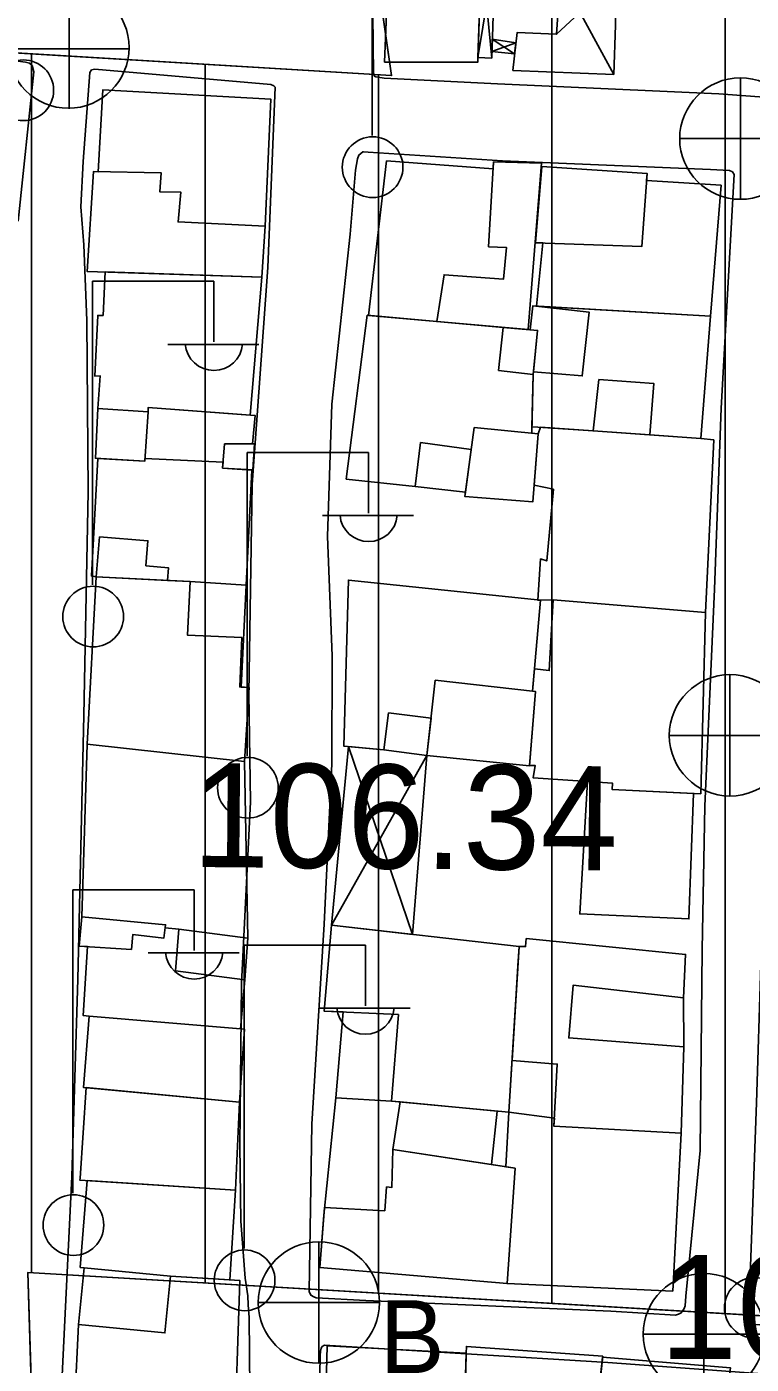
# Model space of a CAD drawing. Extents: x 417997 to 421451, y 4451742 to 4455216.
# Drawn here: x 419472.5 to 419514.3, y 4453268.9 to 4453346.1 of the extents above; entities that cross this region are included whole.
import ezdxf

# ---------------------------------------------------------------- set-up
doc = ezdxf.new("R2010")
doc.units = 0
for name, color, linetype in [('ADA', 7, 'Continuous'), ('B_Mesken', 7, 'Continuous'), ('B_Sundurma', 7, 'Continuous'), ('B_Teras', 7, 'Continuous'), ('Default', 7, 'Continuous'), ('PL_AYA_PARK_DINLENME', 7, 'Continuous'), ('PL_KON_MEV_350', 7, 'Continuous'), ('PL_OZEL_DONATI', 7, 'Continuous'), ('S_Elektrik_Diregi', 7, 'Continuous'), ('S_Rogar_Kapagi', 7, 'Continuous'), ('S_Rogar_Kapagi_Buski', 7, 'Continuous'), ('TR_ORTAYOGUNKONUT', 7, 'Continuous'), ('TR_PARKALANI', 7, 'Continuous'), ('Y_Kot_Noktasi', 7, 'Continuous'), ('Y_Yol_Kotu', 7, 'Continuous'), ('Yol_Sose', 7, 'Continuous')]:
    doc.layers.add(name, color=color, linetype=linetype)

# ---------------------------------------------------------------- blocks, each defined once
blk = doc.blocks.new('POINT_DISPLAY')
at = {"layer": 'Default'}
blk.add_line((0, 0), (0, 0), dxfattribs=at)

msp = doc.modelspace()

# ---------------------------------------------------------------- linework, layer by layer
at = {"layer": 'ADA'}
for p, q in [((419493.537, 4453343.254), (419486.196, 4453394.643)), ((419493.537, 4453343.254), (419486.196, 4453394.643)), ((419447.699, 4453346.015), (419493.537, 4453343.254)), ((419447.699, 4453346.015), (419493.537, 4453343.254)), ((419538.271, 4453270.354), (419472.551, 4453274.22)), ((419472.551, 4453274.22), (419473.655, 4453239.427)), ((419538.271, 4453270.354), (419472.551, 4453274.22)), ((419472.551, 4453274.22), (419473.655, 4453239.427))]:
    msp.add_line(p, q, dxfattribs=at)
at = {"layer": 'B_Mesken'}
for points in [[(419493.126, 4453344.03), (419493.609, 4453355.613), (419498.886, 4453355.22), (419498.509, 4453344.016)], [(419476.345, 4453337.712), (419475.977, 4453331.957), (419486.06, 4453331.618), (419486.252, 4453334.57), (419486.576, 4453341.889), (419476.894, 4453342.437), (419476.615, 4453337.707)], [(419493.24, 4453338.326), (419499.395, 4453337.865), (419499.419, 4453338.273), (419502.186, 4453338.191), (419501.414, 4453328.599), (419499.972, 4453328.724), (419496.144, 4453329.067), (419492.207, 4453329.421)], [(419508.271, 4453337.611), (419508.243, 4453337.205), (419512.542, 4453336.928), (419511.922, 4453329.383), (419501.898, 4453329.958), (419502.257, 4453333.596), (419501.848, 4453333.61), (419502.208, 4453337.999)], [(419486.06, 4453331.618), (419477.015, 4453331.923), (419476.898, 4453329.42), (419476.594, 4453329.418), (419476.42, 4453325.925), (419476.737, 4453325.926), (419476.602, 4453324.059), (419479.492, 4453323.861), (419479.507, 4453324.11), (419485.375, 4453323.673)], [(419501.676, 4453329.971), (419511.922, 4453329.383), (419511.378, 4453322.326), (419508.441, 4453322.53), (419505.162, 4453322.759), (419501.978, 4453322.981), (419501.627, 4453322.994), (419501.703, 4453326.021), (419501.717, 4453326.161), (419501.962, 4453328.551), (419501.526, 4453328.589)], [(419494.902, 4453319.556), (419490.923, 4453319.983), (419492.136, 4453329.427), (419499.972, 4453328.724), (419501.962, 4453328.551), (419501.703, 4453326.021), (419501.618, 4453322.622), (419501.984, 4453322.586), (419501.687, 4453318.67), (419497.762, 4453318.984), (419497.795, 4453319.221)], [(419476.602, 4453324.059), (419479.492, 4453323.861), (419479.507, 4453324.11), (419485.668, 4453323.651), (419485.526, 4453322.005), (419485.625, 4453322.005), (419485.539, 4453320.51), (419485.485, 4453320.505), (419483.795, 4453320.611), (419483.821, 4453320.964), (419479.313, 4453321.161), (419479.303, 4453321.009), (419476.457, 4453321.185)], [(419501.974, 4453313.007), (419502.13, 4453315.373), (419502.483, 4453315.26), (419502.872, 4453319.392), (419501.759, 4453319.621), (419501.984, 4453322.586), (419502.126, 4453322.971), (419505.162, 4453322.759), (419511.378, 4453322.326), (419512.114, 4453322.236), (419511.647, 4453312.291), (419502.854, 4453313.011), (419502.136, 4453312.99)], [(419485.485, 4453320.505), (419485.159, 4453313.869), (419481.914, 4453314.079), (419480.612, 4453314.142), (419476.508, 4453314.34), (419476.231, 4453314.396), (419476.6, 4453321.177), (419479.303, 4453321.009), (419479.313, 4453321.161), (419483.821, 4453320.964), (419483.795, 4453320.611)], [(419481.914, 4453314.079), (419485.159, 4453313.869), (419484.867, 4453307.988), (419485.327, 4453307.959), (419485.059, 4453303.705), (419475.976, 4453304.687), (419476.508, 4453314.34), (419480.612, 4453314.142)], [(419502.136, 4453312.99), (419501.674, 4453307.751), (419501.845, 4453307.732), (419501.483, 4453303.444), (419495.581, 4453304.047), (419493.087, 4453304.372), (419490.783, 4453304.589), (419491.051, 4453314.154)], [(419501.787, 4453309.031), (419502.631, 4453308.94), (419502.854, 4453313.011), (419511.647, 4453312.291), (419511.372, 4453301.839), (419506.252, 4453302.084), (419506.283, 4453302.437), (419501.696, 4453302.762), (419501.81, 4453303.467), (419501.485, 4453303.467), (419501.845, 4453307.732), (419501.674, 4453307.751)], [(419475.67, 4453294.742), (419475.976, 4453304.687), (419485.059, 4453303.705), (419485.255, 4453293.502), (419481.264, 4453294.032), (419480.482, 4453294.101), (419480.504, 4453294.285)], [(419504.835, 4453302.54), (419504.392, 4453294.909), (419510.686, 4453294.622), (419510.953, 4453301.859), (419506.252, 4453302.084), (419506.283, 4453302.437)], [(419475.67, 4453294.742), (419480.504, 4453294.285), (419480.482, 4453294.101), (419481.264, 4453294.032), (419485.255, 4453293.502), (419485.078, 4453291.113), (419484.82, 4453288.282), (419485.052, 4453288.263), (419484.76, 4453284.047), (419475.767, 4453284.905), (419476.096, 4453289.009), (419475.755, 4453289.047), (419476.001, 4453293.023), (419475.515, 4453293.055)], [(419493.533, 4453284.113), (419490.33, 4453284.302), (419490.743, 4453289.252), (419489.641, 4453289.305), (419490.066, 4453294.262), (419500.89, 4453293.028), (419500.821, 4453291.913), (419500.582, 4453288.027), (419500.514, 4453286.924), (419500.301, 4453283.469)], [(419510.398, 4453287.25), (419510.367, 4453290.073), (419510.496, 4453292.568), (419501.302, 4453293.485), (419501.271, 4453293.024), (419500.89, 4453293.028), (419500.514, 4453286.924), (419500.486, 4453286.462), (419503.094, 4453286.246), (419502.902, 4453282.666), (419510.249, 4453282.258)], [(419475.574, 4453279.674), (419475.917, 4453284.89), (419484.76, 4453284.047), (419484.53, 4453278.977), (419475.556, 4453279.557)], [(419489.628, 4453277.53), (419490.33, 4453284.302), (419493.533, 4453284.113), (419494.038, 4453284.065), (419499.624, 4453283.533), (419499.309, 4453280.452), (419500.663, 4453280.244), (419500.204, 4453273.592), (419489.392, 4453274.526)], [(419509.766, 4453273.145), (419510.249, 4453282.258), (419502.902, 4453282.666), (419502.927, 4453283.127), (419500.301, 4453283.469), (419500.132, 4453280.325), (419500.663, 4453280.244), (419500.204, 4453273.592)], [(419475.807, 4453274.503), (419475.587, 4453274.519), (419475.98, 4453279.53), (419484.53, 4453278.977), (419484.219, 4453273.8), (419480.791, 4453274.011)], [(419480.791, 4453274.011), (419475.807, 4453274.503), (419475.48, 4453271.232), (419475.262, 4453266.839), (419475.152, 4453264.427), (419475.152, 4453264.427), (419479.098, 4453264.197), (419484.459, 4453263.885), (419484.787, 4453273.765)], [(419497.761, 4453265.7), (419497.846, 4453269.569), (419489.826, 4453269.998), (419489.488, 4453257.177), (419493.324, 4453256.911), (419493.322, 4453256.853), (419497.432, 4453256.572)], [(419505.716, 4453269.413), (419497.85, 4453269.964), (419497.846, 4453269.569), (419497.515, 4453258.877), (419504.509, 4453258.282)], [(419505.709, 4453269.345), (419513.092, 4453268.724), (419511.268, 4453257.575), (419504.509, 4453258.282)]]:
    msp.add_lwpolyline(points, close=True, dxfattribs=at)
at = {"layer": 'B_Sundurma'}
for p, q in [((419498.726, 4453350.466), (419499.314, 4453344.256)), ((419498.519, 4453344.297), (419499.511, 4453350.392)), ((419503.273, 4453349), (419506.353, 4453343.321)), ((419503.059, 4453345.637), (419506.504, 4453348.847)), ((419499.326, 4453344.629), (419500.707, 4453345.141)), ((419500.635, 4453344.505), (419499.349, 4453345.359)), ((419491.063, 4453304.562), (419494.746, 4453293.728)), ((419490.066, 4453294.262), (419495.581, 4453304.047))]:
    msp.add_line(p, q, dxfattribs=at)
for points in [[(419498.519, 4453344.297), (419498.726, 4453350.466), (419499.511, 4453350.392), (419499.314, 4453344.256)], [(419500.526, 4453343.541), (419500.774, 4453345.731), (419503.059, 4453345.637), (419503.273, 4453349), (419506.504, 4453348.847), (419506.45, 4453346.155), (419506.353, 4453343.321)], [(419499.326, 4453344.629), (419500.635, 4453344.505), (419500.707, 4453345.141), (419499.349, 4453345.359)], [(419490.066, 4453294.262), (419491.063, 4453304.562), (419493.087, 4453304.372), (419495.581, 4453304.047), (419494.746, 4453293.728)]]:
    msp.add_lwpolyline(points, close=True, dxfattribs=at)
at = {"layer": 'B_Teras'}
for points in [[(419499.129, 4453333.367), (419499.419, 4453338.273), (419502.186, 4453338.191), (419501.414, 4453328.599), (419496.144, 4453329.067), (419496.57, 4453331.768), (419500.002, 4453331.512), (419500.167, 4453333.328)], [(419475.977, 4453331.957), (419476.345, 4453337.712), (419480.244, 4453337.643), (419480.171, 4453336.554), (419481.378, 4453336.528), (419481.225, 4453334.809), (419486.252, 4453334.57), (419486.06, 4453331.618)], [(419501.848, 4453333.61), (419502.208, 4453337.999), (419508.271, 4453337.611), (419507.979, 4453333.4)], [(419501.526, 4453328.589), (419501.676, 4453329.971), (419504.941, 4453329.6), (419504.536, 4453325.932), (419501.717, 4453326.161), (419501.962, 4453328.551)], [(419499.702, 4453326.239), (419499.972, 4453328.724), (419501.962, 4453328.551), (419501.703, 4453326.021)], [(419508.441, 4453322.53), (419505.162, 4453322.759), (419505.499, 4453325.715), (419508.67, 4453325.487)], [(419476.602, 4453324.059), (419479.492, 4453323.861), (419479.303, 4453321.009), (419476.457, 4453321.185)], [(419497.762, 4453318.984), (419498.303, 4453322.951), (419501.984, 4453322.586), (419501.687, 4453318.67)], [(419483.9, 4453322.005), (419483.795, 4453320.611), (419485.539, 4453320.51), (419485.625, 4453322.005)], [(419497.795, 4453319.221), (419494.902, 4453319.556), (419495.207, 4453322.084), (419498.132, 4453321.696)], [(419476.508, 4453314.34), (419476.696, 4453316.647), (419479.488, 4453316.424), (419479.37, 4453314.988), (419480.682, 4453314.855), (419480.612, 4453314.142)], [(419475.976, 4453304.687), (419476.508, 4453314.34), (419481.914, 4453314.079), (419481.761, 4453310.988), (419484.893, 4453310.841), (419484.781, 4453307.993), (419485.327, 4453307.959), (419485.059, 4453303.705)], [(419495.581, 4453304.047), (419496.054, 4453308.381), (419501.845, 4453307.732), (419501.483, 4453303.444)], [(419493.087, 4453304.372), (419493.366, 4453306.493), (419495.815, 4453306.189), (419495.581, 4453304.047)], [(419475.515, 4453293.055), (419475.67, 4453294.742), (419480.504, 4453294.285), (419480.409, 4453293.511), (419478.613, 4453293.718), (419478.53, 4453292.857)], [(419493.533, 4453284.113), (419493.933, 4453289.098), (419489.641, 4453289.305), (419490.066, 4453294.262), (419500.89, 4453293.028), (419500.301, 4453283.469)], [(419481.072, 4453291.616), (419481.264, 4453294.032), (419485.255, 4453293.502), (419485.078, 4453291.113)], [(419500.89, 4453293.028), (419501.271, 4453293.024), (419501.302, 4453293.485), (419510.496, 4453292.568), (419510.367, 4453290.073), (419504.003, 4453290.795), (419503.76, 4453287.758), (419510.398, 4453287.25), (419510.249, 4453282.258), (419502.902, 4453282.666), (419503.094, 4453286.246), (419500.486, 4453286.462)], [(419475.767, 4453284.905), (419476.096, 4453289.009), (419485.052, 4453288.263), (419484.76, 4453284.047)], [(419499.624, 4453283.533), (419499.309, 4453280.452), (419493.613, 4453281.326), (419494.038, 4453284.065)], [(419500.663, 4453280.244), (419500.204, 4453273.592), (419489.392, 4453274.526), (419489.662, 4453277.969), (419493.146, 4453277.787), (419493.251, 4453279.164), (419493.551, 4453279.129), (419493.613, 4453281.326)], [(419475.48, 4453271.232), (419475.807, 4453274.503), (419480.791, 4453274.011), (419480.463, 4453270.74)]]:
    msp.add_lwpolyline(points, close=True, dxfattribs=at)
at = {"layer": 'PL_AYA_PARK_DINLENME'}
msp.add_lwpolyline([(419472.551, 4453274.22), (419538.271, 4453270.354), (419533.301, 4453230.038), (419473.655, 4453239.427)], close=True, dxfattribs=at)
msp.add_lwpolyline([(419472.551, 4453274.22), (419538.271, 4453270.354), (419533.301, 4453230.038), (419473.655, 4453239.427)], close=True, dxfattribs=at)
at = {"layer": 'PL_KON_MEV_350'}
msp.add_lwpolyline([(419538.271, 4453270.354), (419472.551, 4453274.22), (419473.655, 4453239.427), (419443.28, 4453243.292), (419447.699, 4453346.015), (419493.537, 4453343.254), (419486.196, 4453394.643), (419482.741, 4453418.829), (419547.376, 4453427.039)], dxfattribs=at)
at = {"layer": 'PL_OZEL_DONATI'}
msp.add_lwpolyline([(419486.196, 4453394.643), (419493.537, 4453343.254), (419447.699, 4453346.015), (419422.294, 4453346.015), (419428.241, 4453394.013)], close=True, dxfattribs=at)
msp.add_lwpolyline([(419486.196, 4453394.643), (419493.537, 4453343.254), (419447.699, 4453346.015), (419422.294, 4453346.015), (419428.241, 4453394.013)], close=True, dxfattribs=at)
at = {"layer": 'S_Elektrik_Diregi'}
for p, q in [((419492.41, 4453339.803), (419492.41, 4453357.303)), ((419476.293, 4453313.889), (419476.293, 4453331.389)), ((419476.293, 4453331.389), (419483.293, 4453331.389)), ((419483.293, 4453327.889), (419483.293, 4453331.389)), ((419480.633, 4453327.749), (419485.883, 4453327.749)), ((419485.215, 4453304.02), (419485.215, 4453321.52)), ((419485.215, 4453321.52), (419492.215, 4453321.52)), ((419492.215, 4453318.02), (419492.215, 4453321.52)), ((419489.555, 4453317.88), (419494.805, 4453317.88)), ((419475.154, 4453278.796), (419475.154, 4453296.296)), ((419475.154, 4453296.296), (419482.154, 4453296.296)), ((419482.154, 4453292.796), (419482.154, 4453296.296)), ((419479.494, 4453292.656), (419484.744, 4453292.656)), ((419485.028, 4453275.611), (419485.028, 4453293.111)), ((419485.028, 4453293.111), (419492.028, 4453293.111)), ((419492.028, 4453289.611), (419492.028, 4453293.111)), ((419489.368, 4453289.471), (419494.618, 4453289.471))]:
    msp.add_line(p, q, dxfattribs=at)
for centre in [(419472.298, 4453342.401), (419492.446, 4453337.968), (419476.329, 4453312.053), (419485.251, 4453302.185), (419475.19, 4453276.961), (419485.064, 4453273.776), (419514.487, 4453272.189)]:
    msp.add_circle(centre, 1.75, dxfattribs=at)
for centre in [(419483.294, 4453327.902), (419492.216, 4453318.033), (419482.155, 4453292.809), (419492.029, 4453289.624)]:
    msp.add_arc(centre, 1.658, 184.83843, 355.14641, dxfattribs=at)
at = {"layer": 'S_Rogar_Kapagi'}
for p, q in [((419474.953, 4453341.336), (419474.953, 4453348.336)), ((419471.383, 4453344.801), (419478.383, 4453344.801))]:
    msp.add_line(p, q, dxfattribs=at)
msp.add_circle((419474.899, 4453344.864), 3.5, dxfattribs=at)
at = {"layer": 'S_Rogar_Kapagi_Buski'}
for p, q in [((419513.654, 4453343.114), (419513.654, 4453336.114)), ((419510.154, 4453339.614), (419517.154, 4453339.614)), ((419513.054, 4453308.704), (419513.054, 4453301.704)), ((419509.554, 4453305.204), (419516.554, 4453305.204)), ((419489.344, 4453275.994), (419489.344, 4453268.994)), ((419511.554, 4453274.174), (419511.554, 4453267.174)), ((419485.844, 4453272.494), (419492.844, 4453272.494)), ((419508.054, 4453270.674), (419515.054, 4453270.674))]:
    msp.add_line(p, q, dxfattribs=at)
for centre in [(419513.654, 4453339.614), (419513.054, 4453305.204), (419489.344, 4453272.494), (419511.554, 4453270.674)]:
    msp.add_circle(centre, 3.5, dxfattribs=at)
at = {"layer": 'TR_ORTAYOGUNKONUT'}
for p, q in [((419512.78, 4453271.853), (419512.78, 4453422.644)), ((419512.78, 4453271.853), (419512.78, 4453422.644)), ((419502.78, 4453272.442), (419502.78, 4453421.374)), ((419502.78, 4453272.442), (419502.78, 4453421.374)), ((419472.78, 4453274.206), (419472.78, 4453344.504)), ((419472.78, 4453274.206), (419472.78, 4453344.504)), ((419482.78, 4453273.618), (419482.78, 4453343.902)), ((419482.78, 4453273.618), (419482.78, 4453343.902)), ((419492.78, 4453273.03), (419492.78, 4453343.299)), ((419492.78, 4453273.03), (419492.78, 4453343.299))]:
    msp.add_line(p, q, dxfattribs=at)
at = {"layer": 'Yol_Sose'}
for points in [[(419524.653, 4453341.285), (419512.416, 4453342.198), (419499.655, 4453342.774), (419493.116, 4453343.103), (419492.639, 4453343.174), (419492.556, 4453343.211), (419492.493, 4453343.339), (419492.409, 4453351.957), (419491.758, 4453360.949), (419490.962, 4453369.641), (419489.747, 4453382.35), (419488.156, 4453395.259), (419487.725, 4453400.02), (419487.271, 4453405.969), (419487.15, 4453407.483), (419487.145, 4453407.716), (419487.158, 4453407.833), (419487.244, 4453407.95), (419487.506, 4453408.041), (419503.586, 4453410.048), (419516.761, 4453412.06)], [(419449.26, 4453310.112), (419450.071, 4453328.396), (419450.445, 4453341.62), (419450.675, 4453346.403), (419450.682, 4453346.549), (419450.833, 4453346.739), (419450.983, 4453346.793), (419472.424, 4453344.03), (419472.647, 4453343.964), (419472.805, 4453343.824), (419472.902, 4453343.47), (419472.007, 4453334.863)], [(419476.035, 4453319.247), (419475.969, 4453329.132), (419475.793, 4453333.487), (419475.623, 4453335.69), (419475.744, 4453338.298), (419476.141, 4453343.42), (419476.235, 4453343.574), (419476.424, 4453343.611), (419486.577, 4453342.726), (419486.75, 4453342.66), (419486.83, 4453342.572), (419486.406, 4453332.173), (419485.504, 4453319.671), (419485.309, 4453307.608), (419485.406, 4453301.378), (419484.884, 4453290.895), (419484.783, 4453281.561), (419484.85, 4453277.187)], [(419489.649, 4453294.318), (419490.085, 4453303.556), (419490.111, 4453309.785), (419489.835, 4453316.67), (419490.086, 4453324.308), (419491.147, 4453334.099), (419491.465, 4453337.804), (419491.573, 4453338.455), (419491.658, 4453338.668), (419491.658, 4453338.668), (419491.872, 4453338.849), (419491.913, 4453338.855), (419492.189, 4453338.831), (419499.938, 4453338.335), (419511.923, 4453337.837), (419513.025, 4453337.773), (419513.192, 4453337.693), (419513.29, 4453337.54), (419512.546, 4453324.067), (419512.157, 4453313.638), (419511.604, 4453301.111), (419511.442, 4453292.85), (419511.33, 4453281.269), (419510.507, 4453272.872), (419510.463, 4453272.3), (419510.411, 4453272.144), (419510.247, 4453271.909), (419510.077, 4453271.834), (419509.922, 4453271.767), (419506.176, 4453271.995), (419492.059, 4453272.616), (419489.188, 4453272.777), (419489.059, 4453272.827), (419488.888, 4453272.912), (419488.777, 4453273.135)], [(419544.799, 4453336.118), (419549.605, 4453335.7), (419549.884, 4453335.602), (419550.014, 4453335.446), (419550.108, 4453335.193), (419547.63, 4453320.454), (419545.595, 4453310.538), (419543.745, 4453299.406), (419541.636, 4453287.137), (419539.841, 4453276.243), (419538.872, 4453270.55), (419538.75, 4453270.317), (419538.547, 4453270.163), (419538.345, 4453270.077), (419536.512, 4453270.121), (419523.393, 4453270.711), (419514.785, 4453271.208), (419514.336, 4453271.236), (419514.177, 4453271.307), (419514.132, 4453271.434), (419514.584, 4453284.017), (419515.092, 4453299.933), (419515.368, 4453311.629)], [(419473.7, 4453250.289), (419474.575, 4453269.103), (419475.096, 4453279.764), (419475.44, 4453291.145), (419475.79, 4453306.339), (419476.035, 4453319.247)], [(419488.777, 4453273.135), (419488.939, 4453282.784), (419489.649, 4453294.318)], [(419484.85, 4453277.187), (419485.093, 4453273.897), (419485.248, 4453272.881), (419485.269, 4453272.373), (419485.317, 4453271.63), (419485.397, 4453263.369), (419484.898, 4453252.456), (419484.378, 4453243.977), (419484.357, 4453243.942), (419484.288, 4453243.873), (419473.851, 4453244.618), (419473.594, 4453244.709), (419473.584, 4453244.755), (419473.511, 4453244.934), (419473.7, 4453250.289)], [(419489.105, 4453245.729), (419489.215, 4453257.89), (419489.414, 4453269.427), (419489.43, 4453269.7), (419489.48, 4453269.87), (419489.536, 4453269.953), (419489.669, 4453270.03), (419506.01, 4453269.029), (419529.594, 4453267.307), (419540.134, 4453266.701), (419541.464, 4453266.694), (419541.565, 4453266.709), (419541.709, 4453266.809), (419541.77, 4453266.882), (419541.857, 4453267.017), (419541.941, 4453267.162), (419542.088, 4453267.416), (419542.158, 4453267.621), (419543.304, 4453275.052)]]:
    msp.add_lwpolyline(points, dxfattribs=at)

# ---------------------------------------------------------------- block references
at = {"layer": 'TR_PARKALANI', "xscale": 0.1, "yscale": 0.10000000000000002}
for p in [(419495.796, 4453272.129), (419495.796, 4453272.129), (419475.453, 4453271.167), (419475.453, 4453271.167), (419510.568, 4453269.525), (419510.568, 4453269.525)]:
    msp.add_blockref('POINT_DISPLAY', p, dxfattribs=at)

# ---------------------------------------------------------------- texts
at = {"layer": 'S_Rogar_Kapagi_Buski'}
msp.add_text('B', height=4.2, dxfattribs=at).set_placement((419492.844, 4453268.429))
at = {"layer": 'Y_Kot_Noktasi'}
msp.add_text('106.34 ', height=6, rotation=359.53575, dxfattribs=at).set_placement((419482.027, 4453297.613))
at = {"layer": 'Y_Yol_Kotu'}
msp.add_text('106.99', height=6, dxfattribs=at).set_placement((419509.003, 4453269.243))

doc.saveas('drawing.dxf')
